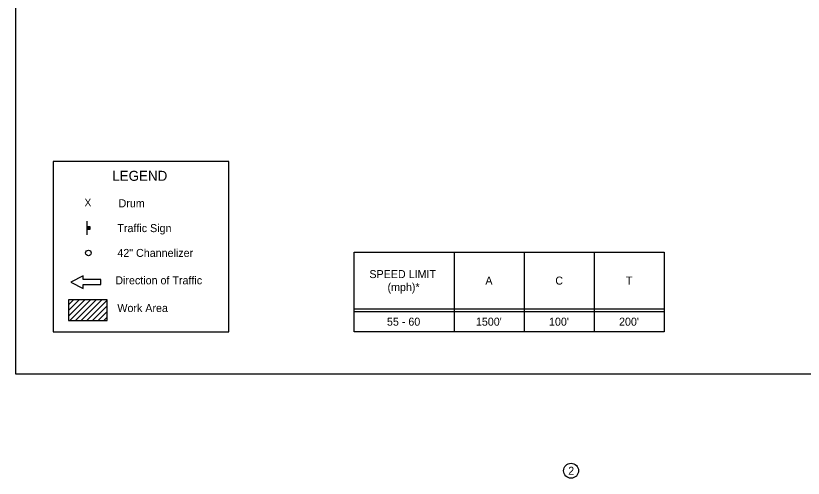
# Model space of a CAD drawing. Extents: x -1403959 to 81668, y -1400582 to 11018.
# Drawn here: x 17333 to 18907, y 7716 to 8640 of the extents above; entities that cross this region are included whole.
import ezdxf

# ---------------------------------------------------------------- set-up
doc = ezdxf.new("R2010")
doc.units = 0
for name, color, linetype in [('North Arrow', 7, 'Continuous'), ('tdCiStrucDataSec', 7, 'Continuous'), ('tdCoLegendTitle', 7, 'Continuous'), ('tdRailBNSF', 7, 'Continuous'), ('tdRailUP', 7, 'Continuous')]:
    doc.layers.add(name, color=color, linetype=linetype)

msp = doc.modelspace()

# ---------------------------------------------------------------- linework, layer by layer
at = {"layer": 'North Arrow'}
msp.add_circle((18442.8, 7731.1), 15, dxfattribs=at)
at = {"layer": 'tdCiStrucDataSec'}
for p, q in [((17474.9, 8229.8), (17474.9, 8202.3)), ((17475.3, 8213.3), (17475.3, 8218.9)), ((17475.6, 8218.9), (17475.6, 8213.3)), ((17475.8, 8213.3), (17475.8, 8218.9)), ((17476.1, 8218.9), (17476.1, 8213.3)), ((17476.3, 8213.3), (17476.3, 8218.9)), ((17476.5, 8218.9), (17476.5, 8213.3)), ((17476.9, 8213.3), (17476.9, 8218.9)), ((17477.1, 8218.9), (17477.1, 8213.3)), ((17477.4, 8213.3), (17477.3, 8218.9)), ((17477.7, 8218.9), (17477.7, 8213.3)), ((17478.1, 8213.3), (17478.1, 8218.9)), ((17478.5, 8218.9), (17478.5, 8213.3)), ((17478.7, 8213.3), (17478.7, 8218.9)), ((17479.1, 8218.9), (17479.1, 8213.3)), ((17479.4, 8213.3), (17479.4, 8218.9)), ((17479.7, 8218.9), (17479.7, 8213.3)), ((17479.9, 8213.3), (17479.9, 8218.9)), ((17480.2, 8218.9), (17480.2, 8213.3)), ((17438.3, 8062.8), (17447.8, 8072.4)), ((17438.3, 8051.5), (17459.1, 8072.4)), ((17438.3, 8040.2), (17470.4, 8072.4)), ((17440.6, 8031.2), (17481.8, 8072.4)), ((17451.9, 8031.2), (17493.1, 8072.4)), ((17463.3, 8031.2), (17504.4, 8072.4)), ((17474.6, 8031.2), (17515, 8071.7)), ((17485.9, 8031.2), (17515, 8060.4)), ((17497.2, 8031.2), (17515, 8049.1)), ((17508.5, 8031.2), (17515, 8037.8))]:
    msp.add_line(p, q, dxfattribs=at)
for points in [[(17475, 8213.3), (17475, 8218.9), (17480.6, 8218.9), (17480.6, 8213.3)], [(17438.3, 8031.2), (17515, 8031.2), (17515, 8072.4), (17438.3, 8072.4)]]:
    msp.add_lwpolyline(points, close=True, dxfattribs=at)
msp.add_lwpolyline([(17502.6, 8103), (17502.6, 8113), (17467.6, 8113), (17467.6, 8120.5), (17442.6, 8108), (17467.6, 8095.5), (17467.6, 8103), (17502.6, 8103)], dxfattribs=at)
msp.add_lwpolyline([(17502.6, 8103), (17502.6, 8113), (17467.6, 8113), (17467.6, 8120.5), (17442.6, 8108), (17467.6, 8095.5), (17467.6, 8103), (17502.6, 8103)], dxfattribs=at)
msp.add_circle((17477.8, 8166.4), 5.5, dxfattribs=at)
at = {"layer": 'tdCoLegendTitle'}
for p, q in [((18009, 8009), (18009, 8168.2)), ((18009, 8168.2), (18629, 8168.2)), ((18209, 8168.2), (18209, 8009)), ((18349, 8168.2), (18349, 8009)), ((18489, 8168.2), (18489, 8009)), ((18629, 8168.2), (18629, 8009)), ((18629, 8054), (18009, 8054)), ((18629, 8049), (18009, 8049)), ((18629, 8049), (18009, 8049)), ((18629, 8009), (18009, 8009)), ((18629, 8009), (18009, 8009))]:
    msp.add_line(p, q, dxfattribs=at)
at = {"layer": 'tdRailBNSF'}
msp.add_lwpolyline([(17407.5, 8009), (17758.5, 8009), (17758.5, 8349.2), (17407.5, 8349.2)], close=True, dxfattribs=at)
at = {"layer": 'tdRailUP'}
msp.add_lwpolyline([(17332.5, 9944), (20467.5, 9944), (20467.5, 7924), (17332.5, 7924)], close=True, dxfattribs=at)

# ---------------------------------------------------------------- texts
at = {"layer": 'North Arrow'}
msp.add_text('2', height=16, dxfattribs=at).set_placement((18437.1, 7723.1))
at = {"layer": 'tdCiStrucDataSec'}
for s, height, p in [('LEGEND', 20, (17525.5, 8310.5)), ('X', 15, (17470.1, 8259.6)), ('Drum', 16, (17538.1, 8257.6)), ('Traffic Sign', 16, (17535.7, 8208)), ('42" Channelizer ', 16, (17535.7, 8158.4)), ('Direction of Traffic', 16, (17531.6, 8103.7)), ('Work Area', 16, (17535.7, 8048.3))]:
    msp.add_text(s, height=height, dxfattribs=at).set_placement(p)
at = {"layer": 'tdCoLegendTitle'}
for s, p in [('SPEED LIMIT', (18039.6, 8116.1)), ('A', (18271.5, 8103.1)), ('C', (18411.3, 8103.1)), ('T', (18552.4, 8103.1)), ('(mph)*', (18075.8, 8090.1)), ('55 - 60', (18074.7, 8021)), ("1500'", (18252.5, 8021)), ("100'", (18398.7, 8021)), ("200'", (18538.7, 8021))]:
    msp.add_text(s, height=16, dxfattribs=at).set_placement(p)

doc.saveas('drawing.dxf')
